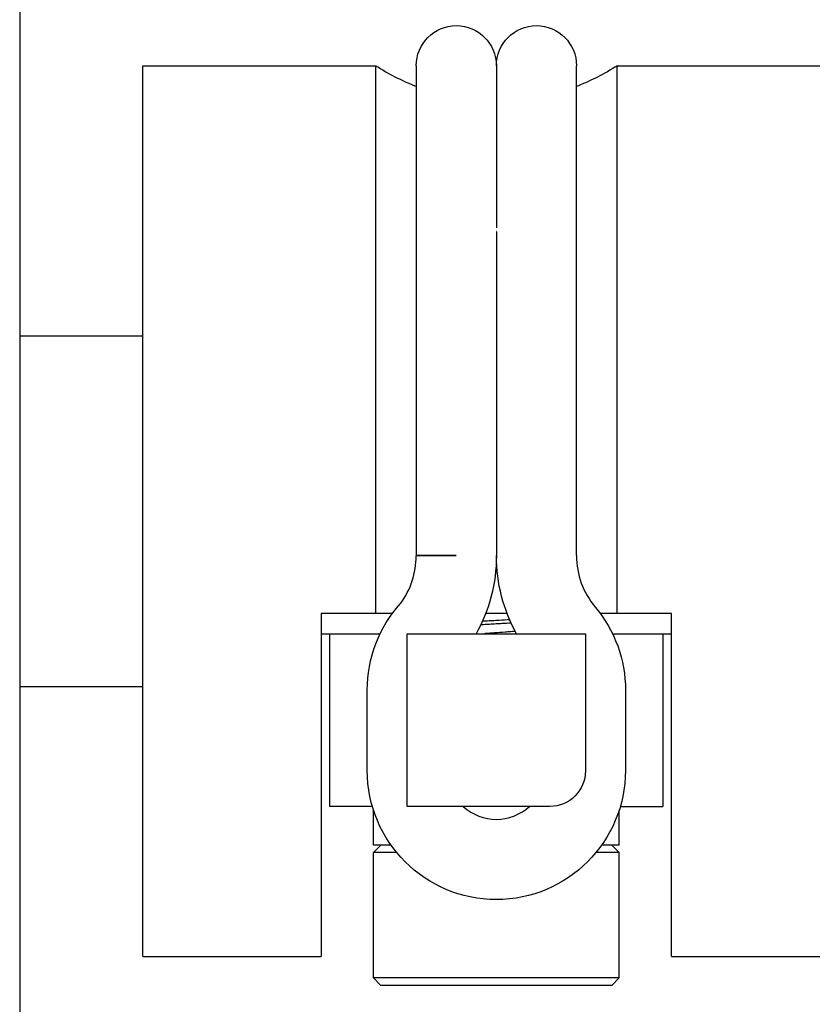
# Model space of a CAD drawing. Header units: inches. Extents: x 1 to 669, y 0 to 417.
# Tile 298 of 448: x 320.616 to 321.506, y 266.517 to 267.623. Entities that reach past the tile are written whole.
import ezdxf

# ---------------------------------------------------------------- set-up
doc = ezdxf.new("R2010")
doc.units = ezdxf.units.IN
doc.header["$LTSCALE"] = 12
doc.header["$MEASUREMENT"] = 0
doc.layers.add('X', color=1, linetype='CONTINUOUS')

msp = doc.modelspace()

# ---------------------------------------------------------------- linework, layer by layer
at = {"layer": 'X', "extrusion": (-1, 4.93038e-32, -2.22045e-16)}
for p, q in [((320.61586, 270.8505), (320.61586, 265.49617)), ((320.75407, 266.57097), (320.75407, 267.57097)), ((320.75407, 267.57097), (321.01542, 267.57097)), ((321.01542, 267.57097), (321.01542, 266.95597)), ((321.06107, 267.57097), (321.06107, 267.02097)), ((321.15107, 267.57097), (321.15107, 267.38886)), ((321.24107, 267.02097), (321.24107, 267.57097)), ((321.28671, 266.95597), (321.28671, 267.57097)), ((321.28671, 267.57097), (321.67657, 267.57097)), ((321.15107, 267.38457), (321.15107, 267.02097)), ((320.61586, 267.26782), (320.75407, 267.26782)), ((321.06107, 267.02083), (321.10607, 267.02097)), ((321.10607, 267.02097), (321.06107, 267.02097)), ((320.95422, 266.95597), (320.95422, 266.57097)), ((321.01542, 266.95597), (320.95422, 266.95597)), ((321.34792, 266.95597), (321.28671, 266.95597)), ((321.34792, 266.57097), (321.34792, 266.95597)), ((320.95422, 266.93318), (321.02066, 266.93333)), ((320.96406, 266.73933), (320.96406, 266.93333)), ((321.05107, 266.93333), (321.25107, 266.93333)), ((321.05107, 266.73933), (321.05107, 266.93333)), ((321.25107, 266.93333), (321.25107, 266.77933)), ((321.28147, 266.93333), (321.34792, 266.93318)), ((321.33807, 266.93333), (321.33807, 266.73933)), ((320.61586, 266.87412), (320.75407, 266.87412)), ((321.00607, 266.77993), (321.00607, 266.86993)), ((321.29607, 266.86993), (321.29607, 266.77993)), ((321.01107, 266.73933), (320.96406, 266.73933)), ((321.01327, 266.69602), (321.01327, 266.73479)), ((321.21107, 266.73933), (321.05107, 266.73933)), ((321.28886, 266.69602), (321.28886, 266.73479)), ((321.29027, 266.73933), (321.33807, 266.73933)), ((321.02154, 266.69602), (321.01327, 266.68775)), ((321.03281, 266.69602), (321.01327, 266.69602)), ((321.28886, 266.69602), (321.26932, 266.69602)), ((321.28059, 266.69602), (321.28886, 266.68775)), ((321.03914, 266.68775), (321.01327, 266.68775)), ((321.01327, 266.54681), (321.01327, 266.68775)), ((321.28886, 266.68775), (321.26299, 266.68775)), ((321.28886, 266.54681), (321.28886, 266.68775)), ((320.75407, 266.57097), (320.95422, 266.57097)), ((321.34792, 266.57097), (321.74557, 266.57097)), ((321.28886, 266.54681), (321.01327, 266.54681)), ((321.02154, 266.53854), (321.01327, 266.54681)), ((321.28059, 266.53854), (321.28886, 266.54681)), ((321.28059, 266.53854), (321.02154, 266.53854))]:
    msp.add_line(p, q, dxfattribs=at)
at = {"layer": 'X', "extrusion": (2.22045e-16, -1.09476e-47, -1)}
for centre, radius, start, end in [((-321.10607, 267.57097), 0.045, 0, 180), ((-321.19607, 267.57097), 0.045, 0, 180), ((-321.15107, 267.78097), 0.25, 291.1002, 302.85988), ((-321.15107, 267.78097), 0.25, 237.14012, 248.8998), ((-320.97118, 267.02054), 0.17989, 180, 209.00016), ((-321.33096, 267.02097), 0.17989, 330.8425, 359.8625), ((-321.15107, 266.86993), 0.145, 360, 42.13084), ((-321.15107, 266.86993), 0.145, 139.98268, 180), ((-321.15107, 266.77993), 0.145, 180, 0), ((-321.21107, 266.77933), 0.04, 180, 270)]:
    msp.add_arc(centre, radius, start, end, dxfattribs=at)
at = {"layer": 'X'}
for centre, radius, start, end in [((320.97118, 267.02054), 0.08989, 323.60398, 0.16127), ((320.97118, 267.02054), 0.17989, 360, 0.1375), ((321.33096, 267.02097), 0.08989, 180, 220.01732), ((321.15107, 266.77993), 0.055, 227.58517, 312.41483)]:
    msp.add_arc(centre, radius, start, end, dxfattribs=at)
for points in [[(321.15104, 267.3854), (321.15106, 267.3854), (321.15108, 267.38541), (321.1511, 267.38541)], [(321.03435, 266.95597), (321.02797, 266.95597), (321.02161, 266.95597), (321.01542, 266.95597)], [(321.28671, 266.95597), (321.28053, 266.95597), (321.27416, 266.95597), (321.26778, 266.95597)]]:
    msp.add_open_spline(points, degree=3, dxfattribs=at)
for points, knots in [([(321.16322, 266.95597), (321.15909, 266.95597), (321.15503, 266.95597), (321.14715, 266.95597), (321.14315, 266.95597), (321.13908, 266.95597)], [1.864597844, 1.864597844, 1.864597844, 1.864597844, 1.894826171, 1.894826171, 1.924645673, 1.924645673, 1.924645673, 1.924645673]), ([(321.13381, 266.94366), (321.137, 266.94385), (321.14022, 266.94404), (321.14348, 266.94423), (321.14599, 266.94438), (321.14852, 266.94453), (321.15106, 266.94467), (321.15325, 266.9448), (321.15544, 266.94493), (321.15762, 266.94505), (321.16098, 266.94525), (321.16432, 266.94544), (321.16761, 266.94562)], [11.03935101, 11.03935101, 11.03935101, 11.03935101, 11.064440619, 11.064440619, 11.064440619, 11.083867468, 11.083867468, 11.083867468, 11.100630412, 11.100630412, 11.100630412, 11.126517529, 11.126517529, 11.126517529, 11.126517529]), ([(321.1661, 266.94898), (321.16223, 266.94876), (321.15831, 266.94854), (321.15437, 266.94831), (321.15171, 266.94816), (321.14904, 266.948), (321.14637, 266.94785), (321.14406, 266.94771), (321.14175, 266.94757), (321.13946, 266.94744), (321.13811, 266.94736), (321.13677, 266.94728), (321.13544, 266.9472)], [19.99084119, 19.99084119, 19.99084119, 19.99084119, 20.021040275, 20.021040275, 20.021040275, 20.041451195, 20.041451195, 20.041451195, 20.059152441, 20.059152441, 20.059152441, 20.06956045, 20.06956045, 20.06956045, 20.06956045]), ([(321.17245, 266.93592), (321.17079, 266.9358), (321.1691, 266.93567), (321.16738, 266.93555), (321.16524, 266.93539), (321.16307, 266.93523), (321.16089, 266.93507), (321.15694, 266.93478), (321.15296, 266.93448), (321.14898, 266.93418), (321.14579, 266.93394), (321.14261, 266.9337), (321.13946, 266.93346), (321.13889, 266.93341), (321.13831, 266.93337), (321.13774, 266.93333)], [-7.999783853, -7.999783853, -7.999783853, -7.999783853, -7.986198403, -7.986198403, -7.986198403, -7.969252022, -7.969252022, -7.969252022, -7.938637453, -7.938637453, -7.938637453, -7.91405182, -7.91405182, -7.91405182, -7.909551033, -7.909551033, -7.909551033, -7.909551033])]:
    msp.add_open_spline(points, degree=3, knots=knots, dxfattribs=at)

doc.saveas('drawing.dxf')
